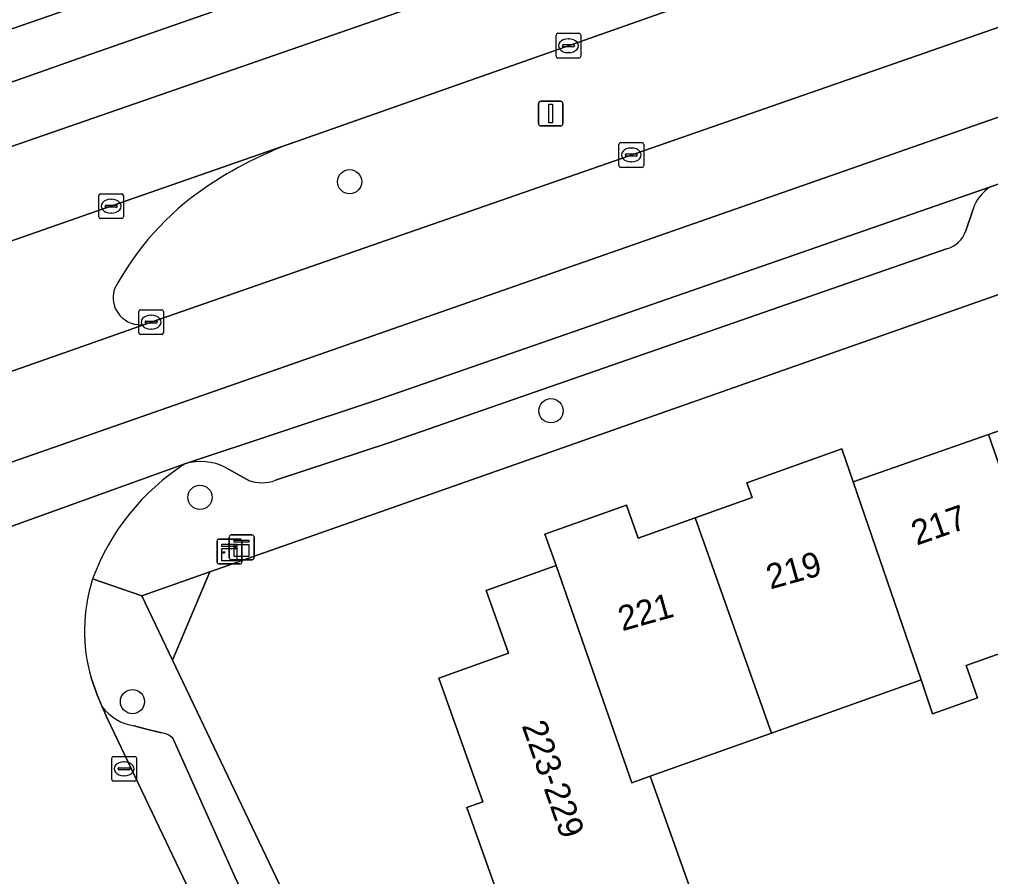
# Model space of a CAD drawing. Extents: x 158472 to 159562, y 388525 to 389606.
# Drawn here: x 158997.43 to 159036.66, y 389090.41 to 389125.01 of the extents above; entities that cross this region are included whole.
import ezdxf

# ---------------------------------------------------------------- set-up
doc = ezdxf.new("R2010")
doc.units = 0
for name, color, linetype in [('IMGEO_Berm_groen', 7, 'Continuous'), ('IMGEO_Boom', 7, 'Continuous'), ('IMGEO_Erf', 7, 'Continuous'), ('IMGEO_Grasland_overig', 7, 'Continuous'), ('IMGEO_Kast', 7, 'Continuous'), ('IMGEO_Kolk', 7, 'Continuous'), ('IMGEO_Lichtmast', 7, 'Continuous'), ('IMGEO_Pand', 7, 'Continuous'), ('IMGEO_Pand_nummerreeks', 7, 'Continuous'), ('IMGEO_Parkeervlak_open', 7, 'Continuous'), ('IMGEO_Rijbaan_lokaal_gesloten', 7, 'Continuous'), ('IMGEO_Rijbaan_lokaal_open', 7, 'Continuous'), ('IMGEO_Voetpad_open', 7, 'Continuous')]:
    doc.layers.add(name, color=color, linetype=linetype)

msp = doc.modelspace()

# ---------------------------------------------------------------- linework, layer by layer
at = {"layer": 'IMGEO_Berm_groen'}
for points in [[(159043.025, 389132.132), (159024.799, 389125.775), (159008.616, 389120.085)], [(159004.372, 389127.137), (159000, 389125.627), (158996.805, 389124.523), (158969.626, 389115.003), (158932.281, 389101.962), (158921.603, 389098.188), (158920.111, 389097.633), (158920.782, 389095.788), (158922.752, 389096.465), (158936.615, 389101.294), (158954.615, 389107.585), (158998.026, 389122.802)], [(158998.026, 389122.802), (159000, 389123.491), (159005.187, 389125.3)], [(159002.484, 389112.695), (159037.033, 389124.713)]]:
    msp.add_lwpolyline(points, dxfattribs=at)
for centre, radius, start, end in [((159014.144, 389104.637), 16.407, 109.691, 124.1584), ((159011.437, 389108.693), 11.531, 124.3441, 152.0318), ((159002.315, 389113.789), 1.107, 163.6248, 278.7816)]:
    msp.add_arc(centre, radius, start, end, dxfattribs=at)
at = {"layer": 'IMGEO_Boom'}
for centre in [(159010.764, 389118.455), (159018.898, 389109.21), (159004.719, 389105.715), (159001.992, 389097.471)]:
    msp.add_circle(centre, 0.489, dxfattribs=at)
at = {"layer": 'IMGEO_Erf'}
for points in [[(159067.168, 389124.505), (159005.121, 389102.71), (159003.611, 389099.138), (159018.145, 389068.704)], [(159016.848, 389089.413), (159015.504, 389093.193), (159016.143, 389093.42), (159014.366, 389098.418), (159017.188, 389099.422), (159016.286, 389101.96), (159019.104, 389102.962), (159018.651, 389104.235), (159021.943, 389105.406), (159022.42, 389104.064), (159024.725, 389104.883), (159027.03, 389105.703), (159026.816, 389106.306), (159030.649, 389107.669), (159031.111, 389106.346), (159036.573, 389108.248), (159041.938, 389110.117)], [(159039.26, 389100.206), (159035.668, 389098.929), (159036.133, 389097.621), (159034.315, 389096.974), (159033.846, 389098.345), (159027.813, 389096.2), (159022.908, 389094.456), (159025.217, 389087.962)]]:
    msp.add_lwpolyline(points, dxfattribs=at)
at = {"layer": 'IMGEO_Grasland_overig'}
msp.add_lwpolyline([(159003.611, 389099.138), (159005.121, 389102.71), (159002.367, 389101.743)], close=True, dxfattribs=at)
at = {"layer": 'IMGEO_Kast'}
for p, q in [((159005.978, 389104.199), (159006.819, 389104.199)), ((159006.819, 389104.199), (159005.978, 389104.199)), ((159005.41, 389103.105), (159005.41, 389103.946)), ((159005.41, 389103.946), (159005.41, 389103.105)), ((159005.485, 389104.03), (159006.326, 389104.03)), ((159006.326, 389104.03), (159005.485, 389104.03)), ((159005.903, 389103.274), (159005.903, 389104.115)), ((159005.903, 389104.115), (159005.903, 389103.274)), ((159006.41, 389103.955), (159006.41, 389103.114)), ((159006.41, 389103.114), (159006.41, 389103.955)), ((159006.903, 389104.124), (159006.903, 389103.283)), ((159006.903, 389103.283), (159006.903, 389104.124)), ((159006.335, 389103.03), (159005.494, 389103.03)), ((159005.494, 389103.03), (159006.335, 389103.03)), ((159006.828, 389103.199), (159005.987, 389103.199)), ((159005.987, 389103.199), (159006.828, 389103.199))]:
    msp.add_line(p, q, dxfattribs=at)
for points in [[(159005.605, 389103.82), (159006.205, 389103.82), (159006.205, 389103.735), (159005.605, 389103.735), (159005.605, 389103.82)], [(159006.098, 389103.989), (159006.698, 389103.989), (159006.698, 389103.904), (159006.098, 389103.904), (159006.098, 389103.989)], [(159006.098, 389103.814), (159006.698, 389103.814), (159006.698, 389103.325), (159006.098, 389103.325), (159006.098, 389103.814)], [(159005.605, 389103.645), (159006.205, 389103.645), (159006.205, 389103.156), (159005.605, 389103.156), (159005.605, 389103.645)]]:
    msp.add_lwpolyline(points, dxfattribs=at)
for centre in [(159005.689, 389103.494), (159006.182, 389103.663)]:
    msp.add_circle(centre, 0.0377, dxfattribs=at)
for centre, start, end in [((159005.981, 389104.121), 92.4484, 184.2845), ((159005.981, 389104.121), 92.4484, 184.2845), ((159006.825, 389104.121), 2.4484, 94.2845), ((159006.825, 389104.121), 2.4484, 94.2845), ((159005.488, 389103.952), 92.4484, 184.2845), ((159005.488, 389103.952), 92.4484, 184.2845), ((159006.332, 389103.952), 2.4484, 94.2845), ((159006.332, 389103.952), 2.4484, 94.2845), ((159005.488, 389103.108), 182.4484, 274.2845), ((159005.488, 389103.108), 182.4484, 274.2845), ((159005.981, 389103.277), 182.4484, 274.2845), ((159005.981, 389103.277), 182.4484, 274.2845), ((159006.332, 389103.108), 272.4484, 4.2845), ((159006.332, 389103.108), 272.4484, 4.2845), ((159006.825, 389103.277), 272.4484, 4.2845), ((159006.825, 389103.277), 272.4484, 4.2845)]:
    msp.add_arc(centre, 0.0779, start, end, dxfattribs=at)
at = {"layer": 'IMGEO_Kolk'}
for p, q in [((159019.102, 389123.52), (159019.102, 389124.372)), ((159019.177, 389124.446), (159020.029, 389124.446)), ((159019.59, 389124.226), (159019.615, 389124.226)), ((159020.103, 389124.372), (159020.103, 389123.52)), ((159019.361, 389123.94), (159019.361, 389123.952)), ((159019.799, 389123.903), (159019.401, 389123.903)), ((159019.404, 389123.989), (159019.802, 389123.989)), ((159019.845, 389123.952), (159019.845, 389123.94)), ((159020.029, 389123.446), (159019.177, 389123.446)), ((159019.613, 389123.666), (159019.588, 389123.666)), ((159021.643, 389119.11), (159021.643, 389119.962)), ((159021.718, 389120.036), (159022.57, 389120.036)), ((159022.644, 389119.962), (159022.644, 389119.11)), ((159021.902, 389119.53), (159021.902, 389119.542)), ((159022.34, 389119.493), (159021.942, 389119.493)), ((159021.945, 389119.579), (159022.343, 389119.579)), ((159022.131, 389119.816), (159022.156, 389119.816)), ((159022.386, 389119.542), (159022.386, 389119.53)), ((159022.154, 389119.256), (159022.129, 389119.256)), ((159022.57, 389119.036), (159021.718, 389119.036)), ((159000.63, 389117.042), (159000.63, 389117.894)), ((159000.705, 389117.968), (159001.557, 389117.968)), ((159001.631, 389117.894), (159001.631, 389117.042)), ((159000.932, 389117.511), (159001.33, 389117.511)), ((159001.118, 389117.748), (159001.143, 389117.748)), ((159000.889, 389117.462), (159000.889, 389117.474)), ((159001.327, 389117.425), (159000.929, 389117.425)), ((159001.141, 389117.188), (159001.116, 389117.188)), ((159001.373, 389117.474), (159001.373, 389117.462)), ((159001.557, 389116.968), (159000.705, 389116.968)), ((159002.245, 389112.362), (159002.245, 389113.214)), ((159002.32, 389113.288), (159003.172, 389113.288)), ((159003.246, 389113.214), (159003.246, 389112.362)), ((159002.504, 389112.782), (159002.504, 389112.794)), ((159002.547, 389112.831), (159002.945, 389112.831)), ((159002.733, 389113.068), (159002.758, 389113.068)), ((159002.988, 389112.794), (159002.988, 389112.782)), ((159002.942, 389112.745), (159002.544, 389112.745)), ((159002.756, 389112.508), (159002.731, 389112.508)), ((159003.172, 389112.288), (159002.32, 389112.288)), ((159001.156, 389094.332), (159001.156, 389095.184)), ((159001.231, 389095.258), (159002.083, 389095.258)), ((159002.157, 389095.184), (159002.157, 389094.332)), ((159001.415, 389094.752), (159001.415, 389094.764)), ((159001.458, 389094.801), (159001.856, 389094.801)), ((159001.644, 389095.038), (159001.669, 389095.038)), ((159001.899, 389094.764), (159001.899, 389094.752)), ((159001.853, 389094.715), (159001.455, 389094.715)), ((159001.667, 389094.478), (159001.642, 389094.478)), ((159002.083, 389094.258), (159001.231, 389094.258))]:
    msp.add_line(p, q, dxfattribs=at)
for points in [[(159019.102, 389123.52), (159019.102, 389124.372)], [(159019.177, 389124.446), (159020.029, 389124.446)], [(159020.103, 389124.372), (159020.103, 389123.52)], [(159020.029, 389123.446), (159019.177, 389123.446)], [(159021.643, 389119.11), (159021.643, 389119.962)], [(159021.718, 389120.036), (159022.57, 389120.036)], [(159022.644, 389119.962), (159022.644, 389119.11)], [(159022.57, 389119.036), (159021.718, 389119.036)], [(159000.63, 389117.042), (159000.63, 389117.894)], [(159000.705, 389117.968), (159001.557, 389117.968)], [(159001.631, 389117.894), (159001.631, 389117.042)], [(159001.557, 389116.968), (159000.705, 389116.968)], [(159002.245, 389112.362), (159002.245, 389113.214)], [(159002.32, 389113.288), (159003.172, 389113.288)], [(159003.246, 389113.214), (159003.246, 389112.362)], [(159003.172, 389112.288), (159002.32, 389112.288)], [(159001.156, 389094.332), (159001.156, 389095.184)], [(159001.231, 389095.258), (159002.083, 389095.258)], [(159002.157, 389095.184), (159002.157, 389094.332)], [(159002.083, 389094.258), (159001.231, 389094.258)]]:
    msp.add_lwpolyline(points, dxfattribs=at)
for centre, radius, start, end in [((159019.179, 389124.37), 0.0765, 91.552, 178.448), ((159019.179, 389124.37), 0.0765, 91.552, 178.448), ((159020.027, 389124.37), 0.0765, 1.552, 88.448), ((159020.027, 389124.37), 0.0765, 1.552, 88.448), ((159019.401, 389123.949), 0.0403, 85.8775, 175.7526), ((159019.398, 389123.939), 0.0366, 178.938, 274.7102), ((159019.802, 389123.946), 0.043, 264.8664, 352.4533), ((159019.806, 389123.951), 0.0386, 1.7309, 96.639), ((159019.179, 389123.522), 0.0765, 181.552, 268.448), ((159019.179, 389123.522), 0.0765, 181.552, 268.448), ((159020.027, 389123.522), 0.0765, 271.552, 358.448), ((159020.027, 389123.522), 0.0765, 271.552, 358.448), ((159021.72, 389119.96), 0.0765, 91.552, 178.448), ((159021.72, 389119.96), 0.0765, 91.552, 178.448), ((159022.568, 389119.96), 0.0765, 1.552, 88.448), ((159022.568, 389119.96), 0.0765, 1.552, 88.448), ((159021.942, 389119.539), 0.0403, 85.8775, 175.7526), ((159021.939, 389119.529), 0.0366, 178.938, 274.7102), ((159022.343, 389119.536), 0.043, 264.8664, 352.4533), ((159022.347, 389119.541), 0.0386, 1.7309, 96.639), ((159021.72, 389119.112), 0.0765, 181.552, 268.448), ((159021.72, 389119.112), 0.0765, 181.552, 268.448), ((159022.568, 389119.112), 0.0765, 271.552, 358.448), ((159022.568, 389119.112), 0.0765, 271.552, 358.448), ((159000.707, 389117.892), 0.0765, 91.552, 178.448), ((159000.707, 389117.892), 0.0765, 91.552, 178.448), ((159001.555, 389117.892), 0.0765, 1.552, 88.448), ((159001.555, 389117.892), 0.0765, 1.552, 88.448), ((159000.929, 389117.471), 0.0403, 85.8775, 175.7526), ((159001.334, 389117.473), 0.0386, 1.7309, 96.639), ((159000.926, 389117.461), 0.0366, 178.938, 274.7102), ((159001.33, 389117.468), 0.043, 264.8664, 352.4533), ((159000.707, 389117.044), 0.0765, 181.552, 268.448), ((159000.707, 389117.044), 0.0765, 181.552, 268.448), ((159001.555, 389117.044), 0.0765, 271.552, 358.448), ((159001.555, 389117.044), 0.0765, 271.552, 358.448), ((159002.322, 389113.212), 0.0765, 91.552, 178.448), ((159002.322, 389113.212), 0.0765, 91.552, 178.448), ((159003.17, 389113.212), 0.0765, 1.552, 88.448), ((159003.17, 389113.212), 0.0765, 1.552, 88.448), ((159002.544, 389112.791), 0.0403, 85.8775, 175.7526), ((159002.541, 389112.781), 0.0366, 178.938, 274.7102), ((159002.945, 389112.788), 0.043, 264.8664, 352.4533), ((159002.949, 389112.793), 0.0386, 1.7309, 96.639), ((159002.322, 389112.364), 0.0765, 181.552, 268.448), ((159002.322, 389112.364), 0.0765, 181.552, 268.448), ((159003.17, 389112.364), 0.0765, 271.552, 358.448), ((159003.17, 389112.364), 0.0765, 271.552, 358.448), ((159001.233, 389095.182), 0.0765, 91.552, 178.448), ((159001.233, 389095.182), 0.0765, 91.552, 178.448), ((159002.081, 389095.182), 0.0765, 1.552, 88.448), ((159002.081, 389095.182), 0.0765, 1.552, 88.448), ((159001.455, 389094.761), 0.0403, 85.8775, 175.7526), ((159001.452, 389094.751), 0.0366, 178.938, 274.7102), ((159001.856, 389094.758), 0.043, 264.8664, 352.4533), ((159001.86, 389094.763), 0.0386, 1.7309, 96.639), ((159001.233, 389094.334), 0.0765, 181.552, 268.448), ((159001.233, 389094.334), 0.0765, 181.552, 268.448), ((159002.081, 389094.334), 0.0765, 271.552, 358.448), ((159002.081, 389094.334), 0.0765, 271.552, 358.448)]:
    msp.add_arc(centre, radius, start, end, dxfattribs=at)
for centre, major_axis, ratio, start_param, end_param in [((159019.589, 389123.946), (-0.387, 0.002), 0.722429, 4.712389, 7.853982), ((159019.614, 389123.946), (-0.39, 0.002), 0.717154, 1.570796, 4.712389), ((159022.13, 389119.536), (-0.387, 0.002), 0.722429, 4.712389, 7.853982), ((159022.155, 389119.536), (-0.39, 0.002), 0.717154, 1.570796, 4.712389), ((159001.117, 389117.468), (-0.387, 0.002), 0.722429, 4.712389, 7.853982), ((159001.142, 389117.468), (-0.39, 0.002), 0.717154, 1.570796, 4.712389), ((159002.732, 389112.788), (-0.387, 0.002), 0.722429, 4.712389, 7.853982), ((159002.757, 389112.788), (-0.39, 0.002), 0.717154, 1.570796, 4.712389), ((159001.643, 389094.758), (-0.387, 0.002), 0.722429, 4.712389, 7.853982), ((159001.668, 389094.758), (-0.39, 0.002), 0.717154, 1.570796, 4.712389)]:
    msp.add_ellipse(centre, major_axis=major_axis, ratio=ratio, start_param=start_param, end_param=end_param, dxfattribs=at)
at = {"layer": 'IMGEO_Lichtmast'}
for p, q in [((159018.39, 389120.808), (159018.39, 389121.608)), ((159018.39, 389121.608), (159018.39, 389120.808)), ((159018.49, 389121.708), (159019.28, 389121.708)), ((159019.28, 389121.708), (159018.49, 389121.708)), ((159019.38, 389121.608), (159019.38, 389120.808)), ((159019.38, 389120.808), (159019.38, 389121.608)), ((159019.28, 389120.708), (159018.49, 389120.708)), ((159018.49, 389120.708), (159019.28, 389120.708))]:
    msp.add_line(p, q, dxfattribs=at)
msp.add_lwpolyline([(159018.81, 389121.583), (159018.96, 389121.583), (159018.96, 389120.833), (159018.81, 389120.833), (159018.81, 389121.583)], dxfattribs=at)
for centre, start, end in [((159018.49, 389121.608), 90, 180), ((159018.49, 389121.608), 90, 180), ((159019.28, 389121.608), 0, 90), ((159019.28, 389121.608), 360, 90), ((159018.49, 389120.808), 180, 270), ((159018.49, 389120.808), 180, 270), ((159019.28, 389120.808), 270, 0), ((159019.28, 389120.808), 270, 0)]:
    msp.add_arc(centre, 0.1, start, end, dxfattribs=at)
at = {"layer": 'IMGEO_Pand'}
for points in [[(159041.938, 389110.117), (159036.573, 389108.248), (159039.361, 389100.242), (159039.819, 389098.927), (159041.512, 389099.529), (159041.044, 389100.843), (159044.494, 389102.088), (159044.707, 389102.165)], [(159036.573, 389108.248), (159031.111, 389106.346), (159033.846, 389098.345), (159034.315, 389096.974), (159036.133, 389097.621), (159035.668, 389098.929), (159039.26, 389100.206), (159039.361, 389100.242)], [(159031.111, 389106.346), (159030.649, 389107.669), (159026.816, 389106.306), (159027.03, 389105.703), (159024.725, 389104.883), (159027.813, 389096.2), (159033.846, 389098.345)], [(159019.104, 389102.962), (159022.16, 389094.19), (159022.908, 389094.456), (159027.813, 389096.2), (159024.725, 389104.883), (159022.42, 389104.064), (159021.943, 389105.406), (159018.651, 389104.235)], [(159019.104, 389102.962), (159016.286, 389101.96), (159017.188, 389099.422), (159014.366, 389098.418), (159016.143, 389093.42), (159015.504, 389093.193), (159016.848, 389089.413), (159017.44, 389089.623), (159018.804, 389085.786), (159025.217, 389087.962), (159022.908, 389094.456), (159022.16, 389094.19)]]:
    msp.add_lwpolyline(points, close=True, dxfattribs=at)
at = {"layer": 'IMGEO_Parkeervlak_open'}
for points in [[(159036.656, 389118.253), (159011.856, 389109.638), (159004.11, 389107.068)], [(159035.654, 389116.477), (159035.946, 389117.344)], [(159007.766, 389106.403), (159012.429, 389107.949), (159034.88, 389115.749)], [(159005.748, 389106.925), (159006.698, 389106.397)], [(159000.771, 389097.254), (159000.987, 389096.77), (159012.623, 389072.398), (159012.801, 389072.026)], [(159003.165, 389096.214), (159002.511, 389096.378), (159002.059, 389096.493)], [(159013.536, 389074.702), (159013.276, 389075.337), (159009.753, 389082.847), (159006.142, 389090.367), (159003.618, 389095.993)]]:
    msp.add_lwpolyline(points, dxfattribs=at)
for centre, radius, start, end in [((159037.516, 389116.849), 1.646, 121.4995, 162.5152), ((159034.609, 389116.812), 1.097, 284.2773, 342.2143), ((159004.749, 389104.932), 2.229, 63.3706, 106.6507), ((159007.224, 389107.87), 1.564, 250.3543, 290.2894), ((159002.355, 389098.465), 1.994, 217.3957, 261.4518), ((159003.068, 389095.44), 0.78, 45.1528, 82.8356)]:
    msp.add_arc(centre, radius, start, end, dxfattribs=at)
at = {"layer": 'IMGEO_Rijbaan_lokaal_gesloten'}
for points in [[(159079.652, 389151.373), (159063.767, 389145.776), (159060.36, 389144.575), (159054.967, 389142.675), (159054.788, 389142.612), (159038.558, 389136.938), (159031.696, 389134.545), (159017.444, 389129.575), (159015.759, 389128.987), (159006.965, 389125.92), (159005.187, 389125.3), (159000, 389123.491), (158998.026, 389122.802), (158954.615, 389107.585), (158936.615, 389101.294), (158922.752, 389096.465), (158920.782, 389095.788), (158917.936, 389094.753), (158914.845, 389093.698), (158894.1, 389086.365), (158890.217, 389085.015), (158886.882, 389083.856), (158877.857, 389080.719), (158852.841, 389072.023)], [(159115.224, 389148.346), (159110.996, 389146.974), (159094.697, 389141.256), (159067.503, 389131.68), (159065.179, 389130.887), (159060.663, 389129.346), (159022.452, 389115.993), (159003.419, 389109.341), (158963.649, 389095.442), (158925.413, 389082.08), (158872.062, 389063.415), (158839.236, 389051.93)], [(158823.577, 389043.749), (158875.388, 389061.813), (158876.7, 389062.27), (158896.198, 389069.073), (158899.722, 389070.314), (158922.617, 389078.377), (158927.281, 389080.02), (158932.006, 389081.684), (158972.944, 389095.985), (158985.739, 389100.455), (158986.538, 389100.743), (159000, 389105.588), (159004.11, 389107.068), (159011.856, 389109.638), (159036.656, 389118.253), (159038.179, 389118.782), (159042.145, 389120.16), (159056.033, 389125.01), (159064.522, 389127.988), (159065.569, 389128.355), (159065.929, 389128.481), (159073.433, 389131.113), (159078.925, 389133.04), (159113.238, 389145.076)], [(158839.997, 389061.131), (158871.37, 389072.085), (158873.353, 389072.777), (158875.358, 389073.477), (158889.973, 389078.589), (158919.912, 389089.142), (158922.74, 389090.139), (158924.254, 389090.673), (158952.297, 389100.458), (158973.372, 389107.773), (158974.221, 389108.07), (159000, 389117.075), (159008.616, 389120.085), (159024.799, 389125.775), (159043.025, 389132.132), (159052.628, 389135.425), (159062.583, 389138.928), (159061.27, 389142.264), (159027.739, 389130.513), (158985.407, 389115.829), (158951.575, 389103.853), (158902.626, 389086.773), (158869.852, 389075.342), (158830.988, 389061.725)], [(158839.236, 389051.93), (158872.062, 389063.415), (158925.413, 389082.08), (158963.649, 389095.442), (159003.419, 389109.341), (159022.452, 389115.993), (159060.663, 389129.346), (159065.179, 389130.887), (159064.154, 389134.177), (159061.959, 389133.409), (159037.033, 389124.713), (159002.484, 389112.695), (159000, 389111.823), (158984.615, 389106.421), (158948.494, 389093.832), (158924.36, 389085.372), (158921.501, 389084.37), (158892.052, 389074.046), (158877.015, 389068.749), (158875.198, 389068.113), (158873.217, 389067.419), (158850.229, 389059.368)], [(158830.988, 389061.725), (158869.852, 389075.342), (158902.626, 389086.773), (158951.575, 389103.853), (158985.407, 389115.829), (159027.739, 389130.513)]]:
    msp.add_lwpolyline(points, dxfattribs=at)
at = {"layer": 'IMGEO_Rijbaan_lokaal_open'}
msp.add_lwpolyline([(159019.328, 389132.39), (159018.569, 389134.736), (159005.231, 389130.078), (159002.252, 389130.689), (159000, 389129.904), (158883.714, 389089.327), (158882.912, 389087.747), (158886.529, 389085.924), (158889.61, 389087.003), (158914.957, 389095.878), (158917.274, 389096.66), (158920.111, 389097.633), (158921.603, 389098.188), (158932.281, 389101.962), (158969.626, 389115.003), (158996.805, 389124.523), (159000, 389125.627), (159004.372, 389127.137), (159016.952, 389131.579)], close=True, dxfattribs=at)
for points in [[(159008.616, 389120.085), (159000, 389117.075), (158974.221, 389108.07)], [(158984.615, 389106.421), (159000, 389111.823), (159002.484, 389112.695)], [(159004.11, 389107.068), (159000, 389105.588), (158986.538, 389100.743)], [(159016.784, 389063.58), (159016.259, 389064.651), (159014.675, 389068.029), (159013.074, 389071.443), (159012.801, 389072.026), (159012.623, 389072.398), (159000.987, 389096.77), (159000.771, 389097.254), (159000.566, 389097.743), (159000.327, 389098.424)]]:
    msp.add_lwpolyline(points, dxfattribs=at)
for centre, radius, start, end in [((159014.144, 389104.637), 16.407, 109.691, 124.1584), ((159011.437, 389108.693), 11.531, 124.3441, 152.0318), ((159002.315, 389113.789), 1.107, 163.6248, 278.7816), ((159009.193, 389099.172), 9.391, 122.7725, 159.7637), ((159006.838, 389100.333), 6.785, 162.0848, 196.3381)]:
    msp.add_arc(centre, radius, start, end, dxfattribs=at)
at = {"layer": 'IMGEO_Voetpad_open'}
for points in [[(159000.382, 389102.42), (159002.367, 389101.743), (159005.121, 389102.71), (159067.168, 389124.505)], [(159038.179, 389118.782), (159036.656, 389118.253)], [(159035.946, 389117.344), (159035.654, 389116.477)], [(159034.88, 389115.749), (159012.429, 389107.949), (159007.766, 389106.403)], [(159006.698, 389106.397), (159005.748, 389106.925)], [(159071.065, 389087.169), (159068.219, 389086.178), (159065.433, 389085.208), (159062.953, 389084.328), (159060.364, 389083.41), (159054.627, 389081.356), (159052.239, 389080.534), (159049.48, 389079.584), (159046.614, 389078.614), (159043.833, 389077.672), (159041.247, 389076.778), (159039.763, 389076.222), (159037.142, 389075.321), (159018.145, 389068.704), (159003.611, 389099.138), (159002.367, 389101.743), (159000.382, 389102.42)], [(159000.327, 389098.424), (159000.566, 389097.743), (159000.771, 389097.254)], [(159002.059, 389096.493), (159002.511, 389096.378), (159003.165, 389096.214)], [(159003.618, 389095.993), (159006.142, 389090.367), (159009.753, 389082.847), (159013.276, 389075.337), (159013.536, 389074.702)]]:
    msp.add_lwpolyline(points, dxfattribs=at)
for centre, radius, start, end in [((159037.516, 389116.849), 1.646, 121.4995, 162.5152), ((159034.609, 389116.812), 1.097, 284.2773, 342.2143), ((159009.193, 389099.172), 9.391, 122.7725, 159.7637), ((159004.749, 389104.932), 2.229, 63.3706, 106.6507), ((159007.224, 389107.87), 1.564, 250.3543, 290.2894), ((159006.838, 389100.333), 6.785, 162.0848, 196.3381), ((159002.355, 389098.465), 1.994, 217.3957, 261.4518), ((159003.068, 389095.44), 0.78, 45.1528, 82.8356)]:
    msp.add_arc(centre, radius, start, end, dxfattribs=at)

# ---------------------------------------------------------------- texts
at = {"layer": 'IMGEO_Pand_nummerreeks'}
for s, rotation, p in [('217', 19.2055, (159033.671, 389103.765)), ('219', 15.7392, (159027.76, 389101.994)), ('221', 15.7397, (159021.777, 389100.308)), ('223-229', 289.3579, (159017.709, 389096.503))]:
    msp.add_text(s, height=1, rotation=rotation, dxfattribs=at).set_placement(p)

doc.saveas('drawing.dxf')
